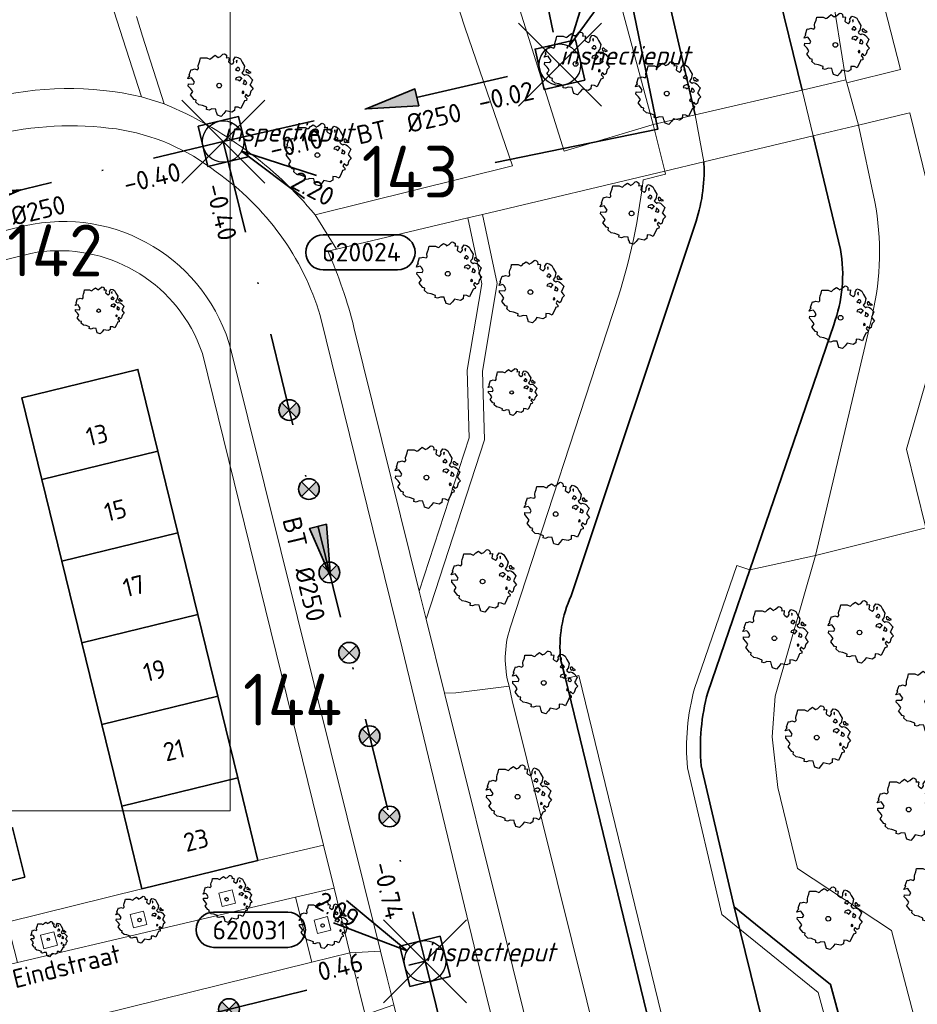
# Model space of a CAD drawing. Header units: metres. Extents: x 152391 to 157968, y 462336 to 467280.
# Tile 661 of 736: x 156930 to 156995, y 464597 to 464668. Entities that reach past the tile are written whole.
import ezdxf
from ezdxf.enums import TextEntityAlignment as Align

# ---------------------------------------------------------------- set-up
doc = ezdxf.new("R2010")
doc.units = ezdxf.units.M
doc.header["$LTSCALE"] = 0.75
doc.header["$PDMODE"] = 3
doc.header["$PDSIZE"] = 3
doc.linetypes.add('RI-VWA_BETON', pattern=[19, 9, -5, 0, -5])
doc.layers.get('0').update_dxf_attribs({"lineweight": 25})
doc.layers.get('defpoints').update_dxf_attribs({"lineweight": 25})
for name, color, linetype, lineweight in [('B-GV-GR-BOOM-S', 252, 'Continuous', 25), ('B-WE-GK-BESCHOEIING-G', 251, 'GK-BESCHOEIING', 35), ('B-WE-GR-BEPLANTING_CULTUUR_BOSPLANTSOEN-GV', 251, 'Continuous', 18), ('B-WE-GR-GROENVOORZIENING-GV', 251, 'Continuous', 18), ('B-WE-KW-KUNSTWERK_DEK-GV', 5, 'Continuous', 18), ('B-WE-OG-BEBOUWING-GV', 6, 'Continuous', 35), ('B-WE-OG-BEBOUWING-T18', 1, 'Continuous', 18), ('B-WE-OG-TERREIN_CULTUURSCHEIDING-GV', 251, 'Continuous', 18), ('B-WE-OG-TOPOGRAFIE-T18', 1, 'Continuous', 18), ('B-WE-OG-WATER_SLOOT-GV', 251, 'Continuous', 18), ('B-WE-VH-VERHARDING_ASFALT-GV', 251, 'Continuous', 18), ('B-WE-VH-VERHARDING_BETONSTRAATSTEEN-GV', 251, 'Continuous', 18), ('B-WE-VH-VERHARDING_FUNDERING_ZAND-GV', 251, 'Continuous', 18), ('B-WE-VH-VERHARDING_OPEN-GV', 251, 'Continuous', 18), ('B-WE-VH-VERHARDING_TEGEL-GV', 251, 'Continuous', 18), ('N-OI-RI-T50', 130, 'Continuous', 50), ('N-OI-RI-VWA_PUTNUMMER-S @ 0.75', 36, 'Continuous', 35), ('N-OI-RI-VWA_RIOOLPUT_INSPECTIEPUT-S', 36, 'Continuous', 35), ('N-OI-RI-VWA_STROOMRICHTING-S @ 0.75', 36, 'Continuous', 35), ('N-OI-RI-VWA_TRANSPORTLEIDING_BETON_250-G', 36, 'RI-VWA_BETON', 35), ('N-RO-KG-GRENS_WERK-G', 7, 'XX-WERKGRENS', 35)]:
    doc.layers.add(name, color=color, linetype=linetype, lineweight=lineweight)
doc.layers.add('inspectieput', color=7, linetype='Continuous', plot=False)
doc.layers.add('N-OI-RI-VRIJVERVAL_HULPSTUK-S', color=210, linetype='Continuous', lineweight=35, plot=False)
doc.layers.add('X-XX-AL-TEKENBLAD_HULPLIJN-G', color=7, linetype='Continuous', lineweight=18, plot=False)
doc.styles.add('NLCS-ISO', font='isocpeur.ttf')
doc.styles.add('NLCS-ISO-M750-T18', font='NLCS-ISO.ttf', dxfattribs={"height": 1.35})
doc.styles.add('NLCS-ISO-M750-T18_CURSIEF', font='NLCS-ISO.ttf', dxfattribs={"oblique": 15, "height": 1.35})
doc.styles.add('NLCS-ISO-M750-T50', font='NLCS-ISO.ttf', dxfattribs={"height": 3.75})
doc.linetypes.add('GK-BESCHOEIING', pattern='A,30,-5,[1,NLCS.SHX,S=1,R=0,X=0,Y=0],-5', length=40)
doc.linetypes.add('XX-WERKGRENS', pattern='A,0,[137,NLCS.SHX,S=0.1,R=0,X=-1.1,Y=-1.35],-6', length=6)

# ---------------------------------------------------------------- blocks, each defined once
blk = doc.blocks.new('*U32')
at = {"ltscale": 0.1}
blk.add_hatch(color=256, dxfattribs=at).paths.add_polyline_path([(2.5, 0), (-2.5, -0.833), (-2.5, 0.833)])
at = {"ltscale": 0.1, "flags": 128}
blk.add_lwpolyline([(2.5, 0), (-2.5, -0.833), (-2.5, 0.833)], close=True, dxfattribs=at)
at = {"ltscale": 0.1, "style": 'NLCS-ISO'}
for tag, p in [('BOBL', (-13.248, -3.24)), ('MAT', (-1, -3.74))]:
    blk.add_attdef(tag, text='', height=1.8, dxfattribs=at).set_placement(p, align=Align.BOTTOM_RIGHT)
for tag, p in [('BOBR', (12.302, -3.24)), ('DIA', (1, -3.74))]:
    blk.add_attdef(tag, text='', height=1.8, dxfattribs=at).set_placement(p, align=Align.BOTTOM_LEFT)
at = {"layer": 'defpoints', "ltscale": 0.1, "style": 'NLCS-ISO', "flags": 1}
blk.add_attdef('JVA', text='', height=1.8, dxfattribs=at).set_placement((0, -1), align=Align.TOP_CENTER)
blk = doc.blocks.new('*U57')
at = {"ltscale": 0.1}
blk.add_hatch(color=256, dxfattribs=at).paths.add_polyline_path([(2.5, 0), (-2.5, -0.833), (-2.5, 0.833)])
at = {"ltscale": 0.1, "flags": 128}
blk.add_lwpolyline([(2.5, 0), (-2.5, -0.833), (-2.5, 0.833)], close=True, dxfattribs=at)
at = {"ltscale": 0.1, "style": 'NLCS-ISO'}
for tag, p in [('BOBL', (-31.383, -3.24)), ('MAT', (-1, -3.74))]:
    blk.add_attdef(tag, text='', height=1.8, dxfattribs=at).set_placement(p, align=Align.BOTTOM_RIGHT)
for tag, p in [('BOBR', (30.437, -3.227)), ('DIA', (1, -3.74))]:
    blk.add_attdef(tag, text='', height=1.8, dxfattribs=at).set_placement(p, align=Align.BOTTOM_LEFT)
at = {"layer": 'defpoints', "ltscale": 0.1, "style": 'NLCS-ISO', "flags": 1}
blk.add_attdef('JVA', text='', height=1.8, dxfattribs=at).set_placement((0, -1), align=Align.TOP_CENTER)
blk = doc.blocks.new('B-SRI-PUT_VWA-SO')
at = {"flags": 128}
blk.add_lwpolyline([(-2, 2), (2, 2), (2, -2), (-2, -2)], close=True, dxfattribs=at)
at = {"lineweight": -3, "flags": 128}
blk.add_lwpolyline([(2, -2), (2, 2), (-2, 2), (-2, -2)], close=True, dxfattribs=at)
at = {"lineweight": -3}
blk.add_circle((0, 0), 2, dxfattribs=at)
blk = doc.blocks.new('*U316')
for q in [(-7.563, 5.883), (-8.828, 3.727)]:
    blk.add_line((-1.725, 1.012), q)
blk.add_lwpolyline([(-20.398, 4.733), (-13.24, 4.733, -1), (-13.24, 1.349), (-20.398, 1.349, -1)], format="xyb", close=True)
at = {"ltscale": 0.1, "style": 'NLCS-ISO'}
blk.add_attdef('PUTHGT', text='', height=1.8, rotation=329.61734, dxfattribs=at).set_placement((-10.31, 6.077), align=Align.MIDDLE_LEFT)
blk.add_attdef('PUTNR', text='', height=1.8, dxfattribs=at).set_placement((-16.921, 3.009), align=Align.MIDDLE_CENTER)
blk = doc.blocks.new('*U323')
for q in [(7.843, -5.505), (9, -3.289)]:
    blk.add_line((1.773, -0.926), q)
blk.add_lwpolyline([(16.81, -12.391), (9.652, -12.391, -1), (9.652, -9.007), (16.81, -9.007, -1)], format="xyb", close=True)
at = {"ltscale": 0.1, "style": 'NLCS-ISO'}
blk.add_attdef('PUTHGT', text='', height=1.8, rotation=332.43107, dxfattribs=at).set_placement((6.767, -3.564), align=Align.MIDDLE_LEFT)
blk.add_attdef('PUTNR', text='', height=1.8, dxfattribs=at).set_placement((13.333, -8.867), align=Align.MIDDLE_CENTER)
blk = doc.blocks.new('*U265')
for q in [(3.146, 9.051), (5.38, 7.929)]:
    blk.add_line((0.897, 1.787), q)
blk.add_lwpolyline([(6.994, 21.131), (-0.164, 21.131, 1), (-0.164, 17.747), (6.994, 17.747, 1)], format="xyb", close=True)
at = {"ltscale": 0.1, "style": 'NLCS-ISO'}
blk.add_attdef('PUTNR', text='', height=1.8, dxfattribs=at).set_placement((3.518, 19.407), align=Align.MIDDLE_CENTER)
blk.add_attdef('PUTHGT', text='', height=1.8, rotation=63.33797, dxfattribs=at).set_placement((3.407, 6.847), align=Align.MIDDLE_LEFT)
blk = doc.blocks.new('*U56')
at = {"ltscale": 0.1}
blk.add_hatch(color=256, dxfattribs=at).paths.add_polyline_path([(2.5, 0), (-2.5, -0.833), (-2.5, 0.833)])
at = {"ltscale": 0.1, "flags": 128}
blk.add_lwpolyline([(2.5, 0), (-2.5, -0.833), (-2.5, 0.833)], close=True, dxfattribs=at)
at = {"ltscale": 0.1, "style": 'NLCS-ISO'}
for tag, p in [('MAT', (-1, 0.5)), ('BOBL', (-29.73, 0))]:
    blk.add_attdef(tag, text='', height=1.8, dxfattribs=at).set_placement(p, align=Align.BOTTOM_RIGHT)
for tag, p in [('DIA', (1, 0.5)), ('BOBR', (28.784, -0.012))]:
    blk.add_attdef(tag, text='', height=1.8, dxfattribs=at).set_placement(p, align=Align.BOTTOM_LEFT)
at = {"layer": 'defpoints', "ltscale": 0.1, "style": 'NLCS-ISO', "flags": 1}
blk.add_attdef('JVA', text='', height=1.8, dxfattribs=at).set_placement((0, -1), align=Align.TOP_CENTER)
blk = doc.blocks.new('*U58')
at = {"ltscale": 0.1}
blk.add_hatch(color=256, dxfattribs=at).paths.add_polyline_path([(-2.5, 0), (2.5, -0.833), (2.5, 0.833)])
at = {"ltscale": 0.1, "flags": 128}
blk.add_lwpolyline([(-2.5, 0), (2.5, -0.833), (2.5, 0.833)], close=True, dxfattribs=at)
at = {"ltscale": 0.1, "style": 'NLCS-ISO'}
for tag, p in [('BOBL', (-7.32, -3.24)), ('MAT', (-1, -3.74))]:
    blk.add_attdef(tag, text='', height=1.8, dxfattribs=at).set_placement(p, align=Align.BOTTOM_RIGHT)
for tag, p in [('BOBR', (8.171, -3.249)), ('DIA', (1, -3.74))]:
    blk.add_attdef(tag, text='', height=1.8, dxfattribs=at).set_placement(p, align=Align.BOTTOM_LEFT)
at = {"layer": 'defpoints', "ltscale": 0.1, "style": 'NLCS-ISO', "flags": 1}
blk.add_attdef('JVA', text='', height=1.8, dxfattribs=at).set_placement((0, -1), align=Align.TOP_CENTER)
blk = doc.blocks.new('SRI-HULP')
h = blk.add_hatch(color=256)
h.dxf.hatch_style = 1
h.paths.add_polyline_path([(-0.707, 0.707, 0.198912), (-1, 0, 0.198912), (-0.707, -0.707), (0, 0)])
h = blk.add_hatch(color=256)
h.dxf.hatch_style = 1
h.paths.add_polyline_path([(1, 0, 0.198912), (0.707, 0.707), (0, 0), (0.707, -0.707, 0.198912)])
for p, q in [((-0.707, 0.707), (0.707, -0.707)), ((-0.707, -0.707), (0.707, 0.707))]:
    blk.add_line(p, q)
blk.add_circle((0, 0), 1)
blk = doc.blocks.new('ACMAP_ANN_TEMPLATE_type knoop')
at = {"layer": 'defpoints', "style": 'NLCS-ISO-M750-T18_CURSIEF', "oblique": 15}
blk.add_attdef('type_knoop', (0, 0), '', height=1.35, dxfattribs=at)
blk = doc.blocks.new('SGR-BOOM_21_30')
at = {"linetype": 'Continuous'}
for p, q in [((-1.051, 1.335), (-1.016, 1.499)), ((-1.016, 1.499), (-0.668, 1.499)), ((-0.668, 1.499), (-0.516, 1.433)), ((-0.516, 1.433), (-0.47, 1.45)), ((-0.47, 1.45), (-0.365, 1.548)), ((-0.365, 1.548), (-0.226, 1.647)), ((-0.226, 1.647), (-0.133, 1.581)), ((-0.133, 1.581), (-0.063, 1.515)), ((-0.063, 1.515), (0.065, 1.581)), ((0.065, 1.581), (0.205, 1.712)), ((0.205, 1.712), (0.263, 1.729)), ((0.263, 1.729), (0.333, 1.696)), ((0.333, 1.696), (0.391, 1.647)), ((0.402, 1.532), (0.379, 1.499)), ((0.379, 1.499), (0.53, 1.515)), ((0.391, 1.647), (0.402, 1.532)), ((0.542, 1.483), (0.507, 1.285)), ((0.53, 1.515), (0.542, 1.483)), ((0.786, 1.4), (0.891, 1.565)), ((0.891, 1.565), (1.019, 1.532)), ((1.019, 1.532), (1.158, 1.45)), ((1.158, 1.45), (1.251, 1.269)), ((-1.633, 0.579), (-1.528, 0.875)), ((-1.528, 0.875), (-1.458, 0.858)), ((-1.458, 0.858), (-1.342, 0.908)), ((-1.342, 0.908), (-1.179, 0.858)), ((-1.179, 0.858), (-1.121, 0.924)), ((-1.133, 1.088), (-1.109, 1.187)), ((-1.121, 0.924), (-1.133, 1.088)), ((-1.109, 1.187), (-1.051, 1.335)), ((0.507, 1.285), (0.565, 1.236)), ((0.565, 1.236), (0.693, 1.154)), ((0.693, 1.154), (0.751, 1.203)), ((0.751, 1.203), (0.798, 1.285)), ((0.798, 1.285), (0.786, 1.4)), ((0.937, 0.908), (0.891, 0.875)), ((0.891, 0.875), (0.926, 0.825)), ((0.972, 1.368), (0.926, 1.335)), ((0.926, 1.335), (0.949, 1.253)), ((0.926, 0.825), (0.984, 0.842)), ((0.972, 0.973), (0.937, 0.908)), ((0.949, 1.253), (0.961, 1.236)), ((0.961, 1.269), (0.972, 1.368)), ((1.03, 0.973), (0.972, 0.973)), ((0.984, 0.842), (1.03, 0.776)), ((1.077, 0.94), (1.03, 0.973)), ((1.03, 0.776), (1.077, 0.842)), ((1.124, 0.875), (1.077, 0.94)), ((1.077, 0.842), (1.124, 0.875)), ((1.321, 0.793), (1.228, 0.694)), ((1.251, 1.269), (1.379, 1.055)), ((1.379, 1.055), (1.321, 0.793)), ((1.472, 0.858), (1.438, 0.809)), ((1.438, 0.809), (1.461, 0.743)), ((1.461, 0.743), (1.531, 0.694)), ((1.542, 0.858), (1.472, 0.858)), ((1.531, 0.727), (1.635, 0.678)), ((1.531, 0.694), (1.542, 0.727)), ((1.624, 0.76), (1.542, 0.858)), ((1.728, 0.71), (1.624, 0.76)), ((-1.703, 0.365), (-1.656, 0.48)), ((-1.493, 0.415), (-1.703, 0.365)), ((-1.679, -0.029), (-1.668, 0.086)), ((-1.668, 0.086), (-1.389, 0.07)), ((-1.656, 0.48), (-1.598, 0.53)), ((-1.598, 0.53), (-1.633, 0.579)), ((-1.423, 0.333), (-1.493, 0.415)), ((-1.33, 0.185), (-1.423, 0.333)), ((-1.389, 0.07), (-1.33, 0.185)), ((0.926, 0.415), (0.891, 0.333)), ((0.891, 0.333), (1.03, 0.316)), ((1.054, 0.464), (0.926, 0.415)), ((1.03, 0.316), (1.112, 0.251)), ((1.112, 0.464), (1.054, 0.464)), ((1.217, 0.398), (1.112, 0.464)), ((1.112, 0.251), (1.205, 0.365)), ((1.205, 0.365), (1.24, 0.415)), ((1.228, 0.694), (1.275, 0.628)), ((1.275, 0.628), (1.379, 0.563)), ((1.344, 0.185), (1.31, 0.103)), ((1.434, 0.049), (1.31, 0.103)), ((1.356, 0.3), (1.344, 0.234)), ((1.344, 0.234), (1.344, 0.185)), ((1.426, 0.234), (1.356, 0.3)), ((1.379, 0.563), (1.438, 0.595)), ((1.472, 0.201), (1.426, 0.234)), ((1.434, 0.049), (1.507, 0.136)), ((1.438, 0.595), (1.565, 0.563)), ((1.507, 0.136), (1.472, 0.201)), ((1.565, 0.563), (1.635, 0.513)), ((1.635, 0.678), (1.728, 0.71)), ((1.635, 0.513), (1.81, 0.316)), ((1.717, 0.103), (1.67, 0.037)), ((1.67, 0.037), (1.763, -0.094)), ((1.81, 0.316), (1.717, 0.103)), ((-1.54, -0.177), (-1.679, -0.029)), ((-1.551, -0.505), (-1.493, -0.423)), ((-1.354, -0.752), (-1.551, -0.505)), ((-1.435, -0.324), (-1.54, -0.177)), ((-1.493, -0.423), (-1.435, -0.324)), ((1.286, -0.292), (1.24, -0.357)), ((1.24, -0.357), (1.251, -0.423)), ((1.263, -0.423), (1.333, -0.407)), ((1.333, -0.341), (1.286, -0.292)), ((1.333, -0.407), (1.333, -0.341)), ((1.461, -0.472), (1.391, -0.587)), ((1.391, -0.587), (1.426, -0.637)), ((1.426, -0.637), (1.496, -0.702)), ((1.577, -0.587), (1.461, -0.472)), ((1.496, -0.702), (1.484, -0.801)), ((1.658, -0.522), (1.577, -0.587)), ((1.682, -0.423), (1.658, -0.522)), ((1.717, -0.308), (1.682, -0.423)), ((1.845, -0.177), (1.717, -0.308)), ((1.763, -0.094), (1.845, -0.177)), ((-1.249, -0.784), (-1.354, -0.752)), ((-1.272, -0.899), (-1.249, -0.784)), ((-1.109, -1.047), (-1.272, -0.899)), ((-0.912, -1.08), (-1.109, -1.047)), ((-0.668, -1.179), (-0.912, -1.08)), ((-0.679, -1.294), (-0.668, -1.179)), ((-0.551, -1.326), (-0.679, -1.294)), ((-0.4, -1.261), (-0.551, -1.326)), ((-0.191, -1.277), (-0.4, -1.261)), ((-0.156, -1.425), (-0.191, -1.277)), ((0.356, -1.376), (0.251, -1.524)), ((0.682, -1.441), (0.356, -1.376)), ((0.833, -1.359), (0.682, -1.441)), ((0.844, -1.162), (0.833, -1.359)), ((1.03, -1.179), (0.844, -1.162)), ((1.182, -1.244), (1.03, -1.179)), ((1.286, -1.014), (1.182, -1.244)), ((1.356, -0.883), (1.286, -1.014)), ((1.368, -0.834), (1.356, -0.883)), ((1.484, -0.801), (1.368, -0.834)), ((-0.133, -1.491), (-0.156, -1.425)), ((-0.098, -1.606), (-0.133, -1.491)), ((0.112, -1.671), (-0.098, -1.606)), ((0.251, -1.524), (0.112, -1.671))]:
    blk.add_line(p, q, dxfattribs=at)
blk.add_circle((0, 0), 0.126, dxfattribs=at)
blk = doc.blocks.new('SGR-BOOM_31_50')
at = {"linetype": 'Continuous'}
for p, q in [((-0.487, 2.064), (-0.301, 2.196)), ((-0.301, 2.196), (-0.177, 2.108)), ((0.087, 2.108), (0.273, 2.283)), ((0.273, 2.283), (0.351, 2.305)), ((0.351, 2.305), (0.444, 2.261)), ((0.444, 2.261), (0.521, 2.196)), ((0.521, 2.196), (0.537, 2.042)), ((-1.51, 1.451), (-1.479, 1.582)), ((-1.495, 1.232), (-1.51, 1.451)), ((-1.479, 1.582), (-1.402, 1.78)), ((-1.402, 1.78), (-1.355, 1.999)), ((-1.355, 1.999), (-0.89, 1.999)), ((-0.89, 1.999), (-0.688, 1.911)), ((-0.688, 1.911), (-0.626, 1.933)), ((-0.626, 1.933), (-0.487, 2.064)), ((-0.177, 2.108), (-0.084, 2.02)), ((-0.084, 2.02), (0.087, 2.108)), ((0.537, 2.042), (0.506, 1.999)), ((0.506, 1.999), (0.707, 2.02)), ((0.723, 1.977), (0.676, 1.714)), ((0.676, 1.714), (0.754, 1.648)), ((0.707, 2.02), (0.723, 1.977)), ((0.754, 1.648), (0.924, 1.539)), ((0.924, 1.539), (1.002, 1.604)), ((1.002, 1.604), (1.064, 1.714)), ((1.048, 1.867), (1.188, 2.086)), ((1.064, 1.714), (1.048, 1.867)), ((1.188, 2.086), (1.358, 2.042)), ((1.296, 1.823), (1.234, 1.78)), ((1.234, 1.78), (1.265, 1.67)), ((1.265, 1.67), (1.281, 1.648)), ((1.281, 1.692), (1.296, 1.823)), ((1.358, 2.042), (1.545, 1.933)), ((1.545, 1.933), (1.669, 1.692)), ((1.669, 1.692), (1.839, 1.407)), ((-2.177, 0.772), (-2.038, 1.166)), ((-2.131, 0.706), (-2.177, 0.772)), ((-2.038, 1.166), (-1.944, 1.144)), ((-1.944, 1.144), (-1.789, 1.21)), ((-1.789, 1.21), (-1.572, 1.144)), ((-1.572, 1.144), (-1.495, 1.232)), ((1.25, 1.21), (1.188, 1.166)), ((1.188, 1.166), (1.234, 1.101)), ((1.234, 1.101), (1.312, 1.122)), ((1.296, 1.298), (1.25, 1.21)), ((1.374, 1.298), (1.296, 1.298)), ((1.312, 1.122), (1.374, 1.035)), ((1.436, 1.254), (1.374, 1.298)), ((1.374, 1.035), (1.436, 1.122)), ((1.498, 1.166), (1.436, 1.254)), ((1.436, 1.122), (1.498, 1.166)), ((1.762, 1.057), (1.638, 0.925)), ((1.638, 0.925), (1.7, 0.838)), ((1.7, 0.838), (1.839, 0.75)), ((1.839, 1.407), (1.762, 1.057)), ((1.839, 0.75), (1.917, 0.794)), ((1.963, 1.144), (1.917, 1.079)), ((1.917, 1.079), (1.948, 0.991)), ((1.917, 0.794), (2.087, 0.75)), ((1.948, 0.991), (2.041, 0.925)), ((2.056, 1.144), (1.963, 1.144)), ((2.041, 0.969), (2.18, 0.903)), ((2.041, 0.925), (2.056, 0.969)), ((2.165, 1.013), (2.056, 1.144)), ((2.087, 0.75), (2.18, 0.684)), ((2.304, 0.947), (2.165, 1.013)), ((2.18, 0.903), (2.304, 0.947)), ((-2.27, 0.487), (-2.208, 0.641)), ((-1.991, 0.553), (-2.27, 0.487)), ((-2.239, -0.038), (-2.224, 0.115)), ((-2.224, 0.115), (-1.851, 0.093)), ((-2.208, 0.641), (-2.131, 0.706)), ((-1.898, 0.444), (-1.991, 0.553)), ((-1.774, 0.246), (-1.898, 0.444)), ((-1.851, 0.093), (-1.774, 0.246)), ((1.234, 0.553), (1.188, 0.444)), ((1.188, 0.444), (1.374, 0.422)), ((1.405, 0.619), (1.234, 0.553)), ((1.374, 0.422), (1.483, 0.334)), ((1.483, 0.619), (1.405, 0.619)), ((1.622, 0.531), (1.483, 0.619)), ((1.483, 0.334), (1.607, 0.487)), ((1.607, 0.487), (1.653, 0.553)), ((1.793, 0.246), (1.746, 0.137)), ((1.911, 0.065), (1.746, 0.137)), ((1.808, 0.4), (1.793, 0.312)), ((1.793, 0.312), (1.793, 0.246)), ((1.901, 0.312), (1.808, 0.4)), ((1.963, 0.268), (1.901, 0.312)), ((1.911, 0.065), (2.01, 0.181)), ((2.01, 0.181), (1.963, 0.268)), ((2.18, 0.684), (2.413, 0.422)), ((2.289, 0.137), (2.227, 0.049)), ((2.227, 0.049), (2.351, -0.126)), ((2.413, 0.422), (2.289, 0.137)), ((-2.053, -0.235), (-2.239, -0.038)), ((-2.069, -0.673), (-1.991, -0.564)), ((-1.805, -1.002), (-2.069, -0.673)), ((-1.913, -0.433), (-2.053, -0.235)), ((-1.991, -0.564), (-1.913, -0.433)), ((1.715, -0.389), (1.653, -0.476)), ((1.653, -0.476), (1.669, -0.564)), ((1.684, -0.564), (1.777, -0.542)), ((1.777, -0.454), (1.715, -0.389)), ((1.777, -0.542), (1.777, -0.454)), ((1.948, -0.63), (1.855, -0.783)), ((2.103, -0.783), (1.948, -0.63)), ((2.211, -0.695), (2.103, -0.783)), ((2.242, -0.564), (2.211, -0.695)), ((2.289, -0.411), (2.242, -0.564)), ((2.459, -0.235), (2.289, -0.411)), ((2.351, -0.126), (2.459, -0.235)), ((-1.665, -1.046), (-1.805, -1.002)), ((-1.696, -1.199), (-1.665, -1.046)), ((-1.479, -1.396), (-1.696, -1.199)), ((-1.216, -1.44), (-1.479, -1.396)), ((1.715, -1.352), (1.576, -1.659)), ((1.808, -1.177), (1.715, -1.352)), ((1.824, -1.112), (1.808, -1.177)), ((1.979, -1.068), (1.824, -1.112)), ((1.855, -0.783), (1.901, -0.849)), ((1.901, -0.849), (1.994, -0.936)), ((1.994, -0.936), (1.979, -1.068)), ((-0.89, -1.571), (-1.216, -1.44)), ((-0.906, -1.725), (-0.89, -1.571)), ((-0.735, -1.769), (-0.906, -1.725)), ((-0.533, -1.681), (-0.735, -1.769)), ((-0.254, -1.703), (-0.533, -1.681)), ((-0.208, -1.9), (-0.254, -1.703)), ((-0.177, -1.988), (-0.208, -1.9)), ((-0.13, -2.141), (-0.177, -1.988)), ((0.335, -2.031), (0.149, -2.229)), ((0.475, -1.834), (0.335, -2.031)), ((0.909, -1.922), (0.475, -1.834)), ((1.11, -1.812), (0.909, -1.922)), ((1.126, -1.55), (1.11, -1.812)), ((1.374, -1.571), (1.126, -1.55)), ((1.576, -1.659), (1.374, -1.571)), ((0.149, -2.229), (-0.13, -2.141))]:
    blk.add_line(p, q, dxfattribs=at)
blk.add_circle((0, 0), 0.169, dxfattribs=at)
blk = doc.blocks.new('SGR-BOOM_0_20')
at = {"linetype": 'Continuous'}
for p, q in [((-0.85, 0.816), (-0.832, 0.89)), ((-0.841, 0.693), (-0.85, 0.816)), ((-0.832, 0.89), (-0.788, 1.001)), ((-0.788, 1.001), (-0.762, 1.124)), ((-0.762, 1.124), (-0.501, 1.124)), ((-0.501, 1.124), (-0.387, 1.075)), ((-0.387, 1.075), (-0.352, 1.087)), ((-0.352, 1.087), (-0.274, 1.161)), ((-0.274, 1.161), (-0.169, 1.235)), ((-0.169, 1.235), (-0.099, 1.186)), ((-0.099, 1.186), (-0.047, 1.137)), ((-0.047, 1.137), (0.049, 1.186)), ((0.049, 1.186), (0.154, 1.284)), ((0.154, 1.284), (0.197, 1.297)), ((0.197, 1.297), (0.25, 1.272)), ((0.25, 1.272), (0.293, 1.235)), ((0.302, 1.149), (0.284, 1.124)), ((0.284, 1.124), (0.398, 1.137)), ((0.293, 1.235), (0.302, 1.149)), ((0.407, 1.112), (0.38, 0.964)), ((0.38, 0.964), (0.424, 0.927)), ((0.398, 1.137), (0.407, 1.112)), ((0.424, 0.927), (0.52, 0.865)), ((0.52, 0.865), (0.564, 0.902)), ((0.564, 0.902), (0.598, 0.964)), ((0.59, 1.05), (0.668, 1.173)), ((0.598, 0.964), (0.59, 1.05)), ((0.668, 1.173), (0.764, 1.149)), ((0.729, 1.026), (0.694, 1.001)), ((0.694, 1.001), (0.712, 0.939)), ((0.729, 0.73), (0.703, 0.681)), ((0.712, 0.939), (0.721, 0.927)), ((0.721, 0.952), (0.729, 1.026)), ((0.773, 0.73), (0.729, 0.73)), ((0.764, 1.149), (0.869, 1.087)), ((0.808, 0.705), (0.773, 0.73)), ((0.869, 1.087), (0.939, 0.952)), ((0.939, 0.952), (1.035, 0.792)), ((1.035, 0.792), (0.991, 0.594)), ((-1.277, 0.274), (-1.242, 0.36)), ((-1.12, 0.311), (-1.277, 0.274)), ((-1.259, -0.022), (-1.251, 0.065)), ((-1.251, 0.065), (-1.041, 0.052)), ((-1.242, 0.36), (-1.198, 0.397)), ((-1.225, 0.434), (-1.146, 0.656)), ((-1.198, 0.397), (-1.225, 0.434)), ((-1.146, 0.656), (-1.094, 0.644)), ((-1.068, 0.249), (-1.12, 0.311)), ((-1.094, 0.644), (-1.007, 0.681)), ((-0.998, 0.139), (-1.068, 0.249)), ((-1.041, 0.052), (-0.998, 0.139)), ((-1.007, 0.681), (-0.884, 0.644)), ((-0.884, 0.644), (-0.841, 0.693)), ((0.703, 0.681), (0.668, 0.656)), ((0.668, 0.656), (0.694, 0.619)), ((0.694, 0.311), (0.668, 0.249)), ((0.668, 0.249), (0.773, 0.237)), ((0.694, 0.619), (0.738, 0.631)), ((0.79, 0.348), (0.694, 0.311)), ((0.738, 0.631), (0.773, 0.582)), ((0.773, 0.582), (0.808, 0.631)), ((0.773, 0.237), (0.834, 0.188)), ((0.834, 0.348), (0.79, 0.348)), ((0.843, 0.656), (0.808, 0.705)), ((0.808, 0.631), (0.843, 0.656)), ((0.912, 0.299), (0.834, 0.348)), ((0.834, 0.188), (0.904, 0.274)), ((0.904, 0.274), (0.93, 0.311)), ((0.991, 0.594), (0.921, 0.521)), ((0.921, 0.521), (0.956, 0.471)), ((0.956, 0.471), (1.035, 0.422)), ((1.008, 0.139), (0.982, 0.077)), ((1.075, 0.037), (0.982, 0.077)), ((1.017, 0.225), (1.008, 0.176)), ((1.008, 0.176), (1.008, 0.139)), ((1.069, 0.176), (1.017, 0.225)), ((1.035, 0.422), (1.078, 0.447)), ((1.104, 0.151), (1.069, 0.176)), ((1.075, 0.037), (1.13, 0.102)), ((1.104, 0.644), (1.078, 0.607)), ((1.078, 0.607), (1.096, 0.557)), ((1.078, 0.447), (1.174, 0.422)), ((1.096, 0.557), (1.148, 0.521)), ((1.157, 0.644), (1.104, 0.644)), ((1.13, 0.102), (1.104, 0.151)), ((1.148, 0.545), (1.226, 0.508)), ((1.148, 0.521), (1.157, 0.545)), ((1.218, 0.57), (1.157, 0.644)), ((1.174, 0.422), (1.226, 0.385)), ((1.296, 0.533), (1.218, 0.57)), ((1.226, 0.508), (1.296, 0.533)), ((1.226, 0.385), (1.357, 0.237)), ((1.287, 0.077), (1.253, 0.028)), ((1.253, 0.028), (1.322, -0.071)), ((1.357, 0.237), (1.287, 0.077)), ((-1.155, -0.132), (-1.259, -0.022)), ((-1.164, -0.379), (-1.12, -0.317)), ((-1.015, -0.564), (-1.164, -0.379)), ((-1.076, -0.243), (-1.155, -0.132)), ((-1.12, -0.317), (-1.076, -0.243)), ((-0.937, -0.588), (-1.015, -0.564)), ((-0.954, -0.675), (-0.937, -0.588)), ((-0.832, -0.785), (-0.954, -0.675)), ((0.965, -0.219), (0.93, -0.268)), ((0.93, -0.268), (0.939, -0.317)), ((0.947, -0.317), (1, -0.305)), ((1, -0.256), (0.965, -0.219)), ((1.017, -0.662), (0.965, -0.761)), ((1, -0.305), (1, -0.256)), ((1.026, -0.625), (1.017, -0.662)), ((1.113, -0.601), (1.026, -0.625)), ((1.096, -0.354), (1.043, -0.44)), ((1.043, -0.44), (1.069, -0.477)), ((1.069, -0.477), (1.122, -0.527)), ((1.183, -0.44), (1.096, -0.354)), ((1.122, -0.527), (1.113, -0.601)), ((1.244, -0.391), (1.183, -0.44)), ((1.261, -0.317), (1.244, -0.391)), ((1.287, -0.231), (1.261, -0.317)), ((1.383, -0.132), (1.287, -0.231)), ((1.322, -0.071), (1.383, -0.132)), ((-0.684, -0.81), (-0.832, -0.785)), ((-0.501, -0.884), (-0.684, -0.81)), ((-0.509, -0.97), (-0.501, -0.884)), ((-0.413, -0.995), (-0.509, -0.97)), ((-0.3, -0.946), (-0.413, -0.995)), ((-0.143, -0.958), (-0.3, -0.946)), ((-0.117, -1.069), (-0.143, -0.958)), ((-0.099, -1.118), (-0.117, -1.069)), ((-0.073, -1.204), (-0.099, -1.118)), ((0.084, -1.254), (-0.073, -1.204)), ((0.188, -1.143), (0.084, -1.254)), ((0.267, -1.032), (0.188, -1.143)), ((0.511, -1.081), (0.267, -1.032)), ((0.625, -1.019), (0.511, -1.081)), ((0.633, -0.872), (0.625, -1.019)), ((0.773, -0.884), (0.633, -0.872)), ((0.886, -0.933), (0.773, -0.884)), ((0.965, -0.761), (0.886, -0.933))]:
    blk.add_line(p, q, dxfattribs=at)
blk.add_circle((0, 0), 0.0948, dxfattribs=at)

msp = doc.modelspace()

# ---------------------------------------------------------------- linework, layer by layer
at = {"layer": 'B-WE-GK-BESCHOEIING-G'}
for points in [[(156978.603, 464660.95), (156972.643, 464686.746), (156958.376, 464744.229), (156957.111, 464749.064), (156947.62, 464787.674)], [(156981.503, 464682.51), (156986.352, 464662.746)], [(156989.128, 464651.214), (156987.149, 464659.434)], [(156979.242, 464657.433), (156979.239, 464657.558)], [(156969.642, 464626.158), (156978.579, 464652.98)], [(156988.633, 464645.764), (156982.557, 464628.028)], [(156982.557, 464628.028), (156979.52, 464619.162)], [(156969.216, 464620.161), (156968.872, 464621.569)], [(156984.769, 464556.256), (156969.216, 464620.161)], [(156979.039, 464613.857), (156981.425, 464603.664), (156982.968, 464602.397), (156988.393, 464598.022), (156993.987, 464577.467), (156989.921, 464569.062)], [(156989.921, 464569.062), (156987.431, 464579.267), (156981.425, 464603.664)]]:
    msp.add_lwpolyline(points, dxfattribs=at)
for points in [[(156978.579, 464652.98, 0.095872), (156979.242, 464657.433)], [(156988.633, 464645.764, 0.131574), (156989.128, 464651.214)], [(156969.642, 464626.158, 0.136836), (156968.872, 464621.569)], [(156979.52, 464619.162, 0.087667), (156979.039, 464613.857)]]:
    msp.add_lwpolyline(points, format="xyb", dxfattribs=at)
at = {"layer": 'B-WE-GR-BEPLANTING_CULTUUR_BOSPLANTSOEN-GV'}
for points in [[(156962.859, 464678.337), (156969.134, 464658.327), (156975.181, 464660.131), (156975.567, 464660.246), (156969.174, 464684.011)], [(156991.437, 464646.517), (156987.314, 464629.078), (156995.288, 464631.064), (156993.908, 464636.755), (156997.244, 464648.417), (156994.144, 464661.102), (156993.931, 464661.051)], [(156993.931, 464661.051), (156990.419, 464660.209), (156991.613, 464654.656)], [(156974.838, 464656.245), (156976.468, 464656.655), (156976.412, 464656.877), (156963.227, 464653.744), (156964.283, 464648.752), (156963.213, 464642.396), (156963.371, 464637.433), (156959.146, 464624.471), (156960.476, 464619.109), (156961.284, 464619.125), (156965.137, 464619.628)], [(156953.913, 464645.563), (156958.645, 464626.487), (156962.265, 464637.591), (156962.11, 464642.471), (156963.164, 464648.729), (156962.157, 464653.49), (156952.647, 464651.231)], [(156952.647, 464651.231), (156952.02, 464651.082)], [(156965.215, 464623.836), (156972.63, 464646.503)]]:
    msp.add_lwpolyline(points, dxfattribs=at)
for points in [[(156972.63, 464646.503, 0.055182), (156974.838, 464656.245)], [(156991.613, 464654.656, -0.102237), (156991.437, 464646.517)], [(156952.02, 464651.082, -0.047586), (156953.913, 464645.563)], [(156965.137, 464619.628, -0.146364), (156965.215, 464623.836)]]:
    msp.add_lwpolyline(points, format="xyb", dxfattribs=at)
at = {"layer": 'B-WE-GR-GROENVOORZIENING-GV'}
for points in [[(156945.101, 464604.893), (156944.132, 464604.648), (156944.377, 464603.678), (156945.347, 464603.924)], [(156937.713, 464603.096), (156937.959, 464602.126), (156938.928, 464602.372), (156938.683, 464603.341)], [(156952.246, 464601.972), (156952.001, 464602.942), (156951.031, 464602.696), (156951.277, 464601.727)], [(156932.21, 464601.84), (156931.24, 464601.594), (156931.486, 464600.625), (156932.455, 464600.871)]]:
    msp.add_lwpolyline(points, close=True, dxfattribs=at)
at = {"layer": 'B-WE-KW-KUNSTWERK_DEK-GV'}
msp.add_lwpolyline([(156990.419, 464660.209), (156989.574, 464663.259), (156989.513, 464663.479), (156986.352, 464662.746), (156978.603, 464660.95), (156975.567, 464660.246), (156976.412, 464656.877), (156979.236, 464657.557), (156987.149, 464659.434)], close=True, dxfattribs=at)
at = {"layer": 'B-WE-OG-BEBOUWING-GV'}
for points in [[(156939.726, 464636.626), (156938.282, 464642.537), (156929.891, 464640.487), (156931.336, 464634.576)], [(156939.726, 464636.626), (156931.336, 464634.576), (156932.78, 464628.665), (156941.171, 464630.715)], [(156941.171, 464630.715), (156932.78, 464628.665), (156934.225, 464622.754), (156942.615, 464624.804)], [(156944.06, 464618.893), (156942.615, 464624.804), (156934.225, 464622.754), (156935.67, 464616.843)], [(156944.06, 464618.893), (156935.67, 464616.843), (156937.114, 464610.932), (156945.504, 464612.983)], [(156938.573, 464604.963), (156946.963, 464607.013), (156945.504, 464612.983), (156937.114, 464610.932)], [(156927.26, 464608.891), (156928.14, 464605.32), (156930.092, 464605.801), (156929.211, 464609.372)]]:
    msp.add_lwpolyline(points, close=True, dxfattribs=at)
at = {"layer": 'B-WE-OG-TERREIN_CULTUURSCHEIDING-GV'}
for points in [[(156989.541, 464679.571), (156985.802, 464694.195), (156976.752, 464730.411), (156974.57, 464729.88), (156979.985, 464708.021), (156986.967, 464679.372), (156989.513, 464663.479), (156989.574, 464663.259), (156993.466, 464664.222)], [(157012.85, 464559.076), (157012.506, 464560.483), (157000, 464611.64), (156995.288, 464631.064), (156987.314, 464629.078), (156984.385, 464618.904), (156984.18, 464615.951), (156984.589, 464612.298), (156986.002, 464606.43), (156992.815, 464601.93), (156999.213, 464577.54), (156995.111, 464568.657), (156998.282, 464555.396), (157000, 464555.798), (157012.905, 464558.85)], [(156982.018, 464551.412), (156980.086, 464559.234), (156972.951, 464588.129), (156965.36, 464618.571), (156965.137, 464619.628), (156961.284, 464619.125), (156960.476, 464619.109), (156965.021, 464600.822), (156977.453, 464550.352)]]:
    msp.add_lwpolyline(points, close=True, dxfattribs=at)
at = {"layer": 'B-WE-OG-WATER_SLOOT-GV'}
for points in [[(156945.294, 464800.869), (156947.412, 464792.546), (156948.591, 464787.913), (156958.087, 464749.282), (156959.357, 464744.429), (156964.288, 464724.446), (156969.716, 464702.734), (156973.601, 464687.038), (156972.63, 464686.798), (156972.643, 464686.746), (156978.603, 464660.95), (156979.236, 464657.557), (156979.242, 464657.433)], [(156989.128, 464651.214), (156987.149, 464659.434), (156986.352, 464662.746), (156981.538, 464682.368), (156980.532, 464682.272), (156979.224, 464687.606), (156970.416, 464723.313), (156955.921, 464782.223)], [(156981.538, 464682.368), (156986.352, 464662.746), (156989.513, 464663.479), (156986.967, 464679.372)], [(156991.613, 464654.656), (156990.419, 464660.209), (156987.149, 464659.434), (156989.128, 464651.214)], [(156979.242, 464657.433), (156979.236, 464657.557), (156976.412, 464656.877), (156976.468, 464656.655), (156974.838, 464656.245)], [(156969.642, 464626.158), (156978.579, 464652.98)], [(156978.579, 464652.98), (156969.642, 464626.158)], [(156972.63, 464646.503), (156965.215, 464623.836)], [(156988.633, 464645.764), (156982.557, 464628.028), (156987.314, 464629.078), (156991.437, 464646.517)], [(156978.563, 464619.456), (156981.611, 464628.352), (156982.557, 464628.028), (156988.633, 464645.764)], [(156993.579, 464555.008), (156993.596, 464554.861), (156993.658, 464554.313), (156998.282, 464555.396), (156995.111, 464568.657), (156999.213, 464577.54), (156992.815, 464601.93), (156986.002, 464606.43), (156984.589, 464612.298), (156984.18, 464615.951), (156984.385, 464618.904), (156987.314, 464629.078), (156982.557, 464628.028), (156979.52, 464619.162)], [(156979.52, 464619.162), (156982.557, 464628.028), (156981.611, 464628.352), (156978.563, 464619.456)], [(156984.769, 464556.256), (156969.216, 464620.161), (156968.872, 464621.569)], [(156968.872, 464621.569), (156969.216, 464620.161), (156970.187, 464620.398), (156977.119, 464592.009), (156986.438, 464553.517), (156992.247, 464554.834), (156988.863, 464569.171), (156992.924, 464577.565), (156987.513, 464597.447), (156982.336, 464601.622), (156980.528, 464603.106), (156978.049, 464613.7)], [(156965.137, 464619.628), (156965.36, 464618.571), (156972.951, 464588.129), (156980.086, 464559.234), (156982.018, 464551.412), (156985.4, 464552.198), (156985.234, 464552.895), (156985.199, 464553.041), (156984.448, 464556.179), (156984.769, 464556.256)], [(156978.049, 464613.7), (156980.528, 464603.106), (156982.336, 464601.622), (156987.513, 464597.447), (156992.924, 464577.565), (156988.863, 464569.171), (156992.247, 464554.834)], [(156979.039, 464613.857), (156981.425, 464603.664), (156982.968, 464602.397), (156988.393, 464598.022), (156993.987, 464577.467), (156989.921, 464569.062), (156992.48, 464558.16), (156992.776, 464558.195), (156993.579, 464555.008)], [(156992.247, 464554.834), (156993.223, 464555.055), (156992.48, 464558.16), (156989.921, 464569.062), (156993.987, 464577.467), (156988.393, 464598.022), (156982.968, 464602.397), (156981.425, 464603.664), (156979.039, 464613.857)]]:
    msp.add_lwpolyline(points, dxfattribs=at)
for points in [[(156978.603, 464660.95), (156972.643, 464686.746), (156972.63, 464686.798), (156958.376, 464744.229), (156957.111, 464749.064), (156947.62, 464787.674), (156943.465, 464786.41), (156952.856, 464748.693), (156963.752, 464705.757), (156969.174, 464684.011), (156975.567, 464660.246)], [(156986.352, 464662.746), (156987.149, 464659.434), (156990.419, 464660.209), (156989.574, 464663.259), (156989.513, 464663.479)], [(156975.567, 464660.246), (156976.412, 464656.877), (156979.236, 464657.557), (156978.603, 464660.95)], [(156969.216, 464620.161), (156984.769, 464556.256), (156985.481, 464553.3), (156986.438, 464553.517), (156977.119, 464592.009), (156970.187, 464620.398)]]:
    msp.add_lwpolyline(points, close=True, dxfattribs=at)
for points in [[(156978.579, 464652.98, 0.095872), (156979.242, 464657.433)], [(156979.242, 464657.433, -0.095872), (156978.579, 464652.98)], [(156974.838, 464656.245, -0.055182), (156972.63, 464646.503)], [(156991.437, 464646.517, 0.102237), (156991.613, 464654.656)], [(156989.128, 464651.214, -0.131574), (156988.633, 464645.764)], [(156988.633, 464645.764, 0.131574), (156989.128, 464651.214)], [(156968.872, 464621.569, -0.136836), (156969.642, 464626.158)], [(156969.642, 464626.158, 0.136836), (156968.872, 464621.569)], [(156965.215, 464623.836, 0.146364), (156965.137, 464619.628)], [(156978.563, 464619.456, 0.088955), (156978.049, 464613.7)], [(156978.049, 464613.7, -0.088955), (156978.563, 464619.456)], [(156979.52, 464619.162, 0.087667), (156979.039, 464613.857)], [(156979.039, 464613.857, -0.087667), (156979.52, 464619.162)]]:
    msp.add_lwpolyline(points, format="xyb", dxfattribs=at)
at = {"layer": 'B-WE-VH-VERHARDING_ASFALT-GV'}
for points in [[(156936.726, 464659.928, 0.093664), (156927.768, 464659.489)], [(156943.936, 464656.829, 0.131059), (156936.726, 464659.928)], [(156951.475, 464646.425, 0.169259), (156943.936, 464656.829)], [(156930.08, 464652.912, -0.40561), (156945.037, 464643.875)]]:
    msp.add_lwpolyline(points, format="xyb", dxfattribs=at)
for points in [[(156927.768, 464659.489), (156919.467, 464657.414), (156910.13, 464655.139), (156901.661, 464653.124), (156901.556, 464653.097), (156881.399, 464648.128), (156883.058, 464641.4), (156885.831, 464642.084), (156889.833, 464643.063), (156911.774, 464648.432), (156930.08, 464652.912)], [(156975.602, 464548.367), (156975.241, 464549.838), (156962.785, 464600.116), (156957.411, 464622.36), (156951.475, 464646.425)], [(156945.037, 464643.875), (156955.842, 464600.444), (156956.325, 464598.503), (156956.808, 464596.559), (156968.69, 464548.036)]]:
    msp.add_lwpolyline(points, dxfattribs=at)
at = {"layer": 'B-WE-VH-VERHARDING_BETONSTRAATSTEEN-GV'}
for points in [[(156946.963, 464607.013), (156938.573, 464604.963), (156928.832, 464602.547), (156929.566, 464599.613), (156949.679, 464604.356), (156952.473, 464604.992), (156951.705, 464608.124)], [(156945.101, 464604.893), (156945.347, 464603.924), (156944.377, 464603.678), (156944.132, 464604.648)], [(156953.619, 464600.322), (156952.473, 464604.992), (156949.679, 464604.356), (156950.867, 464599.643)], [(156913.493, 464590.416), (156950.867, 464599.643), (156949.679, 464604.356), (156929.566, 464599.613), (156912.221, 464595.522)], [(156937.713, 464603.096), (156938.683, 464603.341), (156938.928, 464602.372), (156937.959, 464602.126)], [(156952.246, 464601.972), (156951.277, 464601.727), (156951.031, 464602.696), (156952.001, 464602.942)], [(156932.21, 464601.84), (156932.455, 464600.871), (156931.486, 464600.625), (156931.24, 464601.594)], [(156954.722, 464595.828), (156953.619, 464600.322), (156950.867, 464599.643), (156913.493, 464590.416), (156914.584, 464586.036)]]:
    msp.add_lwpolyline(points, close=True, dxfattribs=at)
at = {"layer": 'B-WE-VH-VERHARDING_FUNDERING_ZAND-GV'}
msp.add_lwpolyline([(156963.227, 464653.744), (156962.157, 464653.49), (156963.164, 464648.729), (156962.11, 464642.471), (156962.265, 464637.591), (156958.645, 464626.487), (156959.146, 464624.471), (156963.371, 464637.433), (156963.213, 464642.396), (156964.283, 464648.752)], close=True, dxfattribs=at)
at = {"layer": 'B-WE-VH-VERHARDING_OPEN-GV'}
msp.add_lwpolyline([(156976.412, 464656.877), (156979.236, 464657.557), (156987.149, 464659.434), (156990.419, 464660.209), (156989.574, 464663.259), (156989.513, 464663.479), (156986.352, 464662.746), (156978.603, 464660.95), (156975.567, 464660.246)], close=True, dxfattribs=at)
at = {"layer": 'B-WE-VH-VERHARDING_TEGEL-GV'}
for points in [[(157000, 464736.06), (156976.752, 464730.411), (156985.802, 464694.195), (156989.541, 464679.571), (156993.466, 464664.222), (156989.574, 464663.259), (156990.419, 464660.209), (156993.931, 464661.051), (156994.144, 464661.102), (156997.244, 464648.417), (156993.908, 464636.755), (156995.288, 464631.064)], [(156959.929, 464673.443), (156961.955, 464667.232), (156965.39, 464657.261), (156951.103, 464653.728), (156952.647, 464651.231), (156962.157, 464653.49), (156963.227, 464653.744), (156976.412, 464656.877), (156975.567, 464660.246), (156975.181, 464660.131), (156969.134, 464658.327), (156962.859, 464678.337)], [(156935.426, 464671.955), (156938.54, 464662.266), (156940.179, 464661.742), (156938.622, 464666.652), (156938.172, 464668.07)], [(156940.179, 464661.742), (156938.54, 464662.266)], [(156952.02, 464651.082), (156952.647, 464651.231), (156951.103, 464653.728)], [(156930.08, 464652.912), (156911.774, 464648.432), (156889.833, 464643.063), (156890.665, 464640.6), (156891.108, 464638.81), (156892.86, 464639.167), (156898.691, 464640.577), (156907.065, 464642.615), (156912.854, 464644.016), (156917.093, 464645.038), (156918.371, 464645.347), (156917.784, 464647.796), (156930.529, 464650.927)], [(156951.475, 464646.425), (156957.411, 464622.36), (156962.785, 464600.116), (156975.241, 464549.838), (156977.453, 464550.352), (156965.021, 464600.822), (156960.476, 464619.109), (156959.146, 464624.471), (156958.645, 464626.487), (156953.913, 464645.563)], [(156942.57, 464644.647), (156942.949, 464643.682), (156951.705, 464608.124), (156952.473, 464604.992), (156953.619, 464600.322), (156955.842, 464600.444), (156945.037, 464643.875)]]:
    msp.add_lwpolyline(points, dxfattribs=at)
for points in [[(156938.54, 464662.266, 0.117293), (156927.38, 464662.123)], [(156951.103, 464653.728, 0.120612), (156940.179, 464661.742)], [(156927.768, 464659.489, -0.093664), (156936.726, 464659.928)], [(156936.726, 464659.928, -0.131059), (156943.936, 464656.829)], [(156943.936, 464656.829, -0.169259), (156951.475, 464646.425)], [(156945.037, 464643.875, 0.40561), (156930.08, 464652.912)], [(156930.529, 464650.927, -0.348825), (156942.57, 464644.647)], [(156953.913, 464645.563, 0.047586), (156952.02, 464651.082)]]:
    msp.add_lwpolyline(points, format="xyb", dxfattribs=at)
msp.add_lwpolyline([(156956.325, 464598.503), (156955.842, 464600.444), (156953.619, 464600.322), (156954.722, 464595.828), (156956.808, 464596.559)], close=True, dxfattribs=at)
at = {"layer": 'inspectieput'}
for p in [(156968.82, 464664.58), (156944.46, 464659.02), (156959.06, 464599.71)]:
    msp.add_point(p, dxfattribs=at)
at = {"layer": 'N-OI-RI-VWA_TRANSPORTLEIDING_BETON_250-G'}
for p, q in [((156958.35, 464715.72), (156968.82, 464664.58)), ((156944.46, 464659.02), (156968.82, 464664.58)), ((156911.51, 464651.14), (156944.46, 464659.02)), ((156944.46, 464659.02), (156959.06, 464599.71)), ((156902.14, 464585.77), (156959.06, 464599.71)), ((156959.06, 464599.71), (156971.92, 464548.41))]:
    msp.add_line(p, q, dxfattribs=at)
at = {"layer": 'N-RO-KG-GRENS_WERK-G', "ltscale": 0.5, "flags": 128}
msp.add_lwpolyline([(156964.145, 464657.498), (156964.145, 464657.498), (156975.902, 464659.905), (156973.495, 464671.662)], dxfattribs=at)
at = {"layer": 'X-XX-AL-TEKENBLAD_HULPLIJN-G', "flags": 128}
msp.add_lwpolyline([(157094.967, 465213.858), (156664.467, 465213.858), (156664.467, 464610.608), (156944.967, 464610.608), (156944.967, 464698.559), (157094.967, 464698.559)], close=True, dxfattribs=at)

# ---------------------------------------------------------------- block references
at = {"layer": 'B-GV-GR-BOOM-S', "transparency": 33554559}
for name, p in [('SGR-BOOM_31_50', (156988.757, 464666.011)), ('SGR-BOOM_31_50', (156969.952, 464664.639)), ('SGR-BOOM_31_50', (156944.164, 464663.069)), ('SGR-BOOM_31_50', (156976.555, 464662.493)), ('SGR-BOOM_31_50', (156951.267, 464658.037)), ('SGR-BOOM_31_50', (156974.002, 464653.817)), ('SGR-BOOM_31_50', (156960.708, 464649.453)), ('SGR-BOOM_31_50', (156966.684, 464648.125)), ('SGR-BOOM_21_30', (156935.443, 464646.782)), ('SGR-BOOM_31_50', (156989.129, 464646.269)), ('SGR-BOOM_21_30', (156965.33, 464640.869)), ('SGR-BOOM_31_50', (156959.163, 464634.71)), ('SGR-BOOM_31_50', (156968.514, 464632.067)), ('SGR-BOOM_31_50', (156963.229, 464627.189)), ('SGR-BOOM_31_50', (156990.5, 464623.5)), ('SGR-BOOM_31_50', (156984.337, 464623.079)), ('SGR-BOOM_31_50', (156967.648, 464619.856)), ('SGR-BOOM_31_50', (156995.4, 464618.5)), ('SGR-BOOM_31_50', (156987.4, 464615.9)), ('SGR-BOOM_31_50', (156965.754, 464611.612)), ('SGR-BOOM_31_50', (156994.058, 464610.686)), ('SGR-BOOM_31_50', (156995.979, 464604.415)), ('SGR-BOOM_21_30', (156944.7, 464604.2)), ('SGR-BOOM_31_50', (156988.235, 464602.79)), ('SGR-BOOM_21_30', (156938.4, 464602.7)), ('SGR-BOOM_21_30', (156951.647, 464602.3)), ('SGR-BOOM_0_20', (156931.8, 464601.3))]:
    msp.add_blockref(name, p, dxfattribs=at)
at = {"layer": 'defpoints'}
for p in [(156968.82, 464664.58), (156944.46, 464659.02), (156959.06, 464599.71)]:
    msp.add_blockref('ACMAP_ANN_TEMPLATE_type knoop', p, dxfattribs=at).add_auto_attribs({'type_knoop': 'inspectieput'})
at = {"layer": 'N-OI-RI-VRIJVERVAL_HULPSTUK-S', "xscale": 0.75, "yscale": 0.75, "zscale": 0.75}
for p in [(156949.234, 464639.594), (156950.656, 464633.875), (156952.141, 464627.844), (156953.562, 464622.031), (156955.047, 464616), (156956.484, 464610.188), (156944.875, 464596.25)]:
    msp.add_blockref('SRI-HULP', p, dxfattribs=at)
at = {"layer": 'N-OI-RI-VWA_PUTNUMMER-S @ 0.75', "xscale": 0.75, "yscale": 0.75, "zscale": 0.75}
for name, p, values in [('*U265', (156968.82, 464664.58), {'PUTNR': '620025', 'PUTHGT': '2.45'}), ('*U316', (156959.06, 464599.71), {'PUTNR': '620031', 'PUTHGT': '2.09'})]:
    msp.add_blockref(name, p, dxfattribs=at).add_auto_attribs(values)
at = {"layer": 'N-OI-RI-VWA_PUTNUMMER-S @ 0.75'}
ref = msp.add_blockref('*U323', (156944.46, 464659.02), dxfattribs=dict(at, xscale=0.75, yscale=0.75, zscale=0.75))
ref.add_attrib('PUTNR', '620024', dxfattribs={"layer": '0', "ltscale": 0.1, "height": 1.35, "style": 'NLCS-ISO'}).set_placement((156954.46, 464651.02), align=Align.MIDDLE_CENTER)
ref.add_attrib('PUTHGT', '2.20', dxfattribs={"layer": '0', "ltscale": 0.1, "height": 1.35, "rotation": 332.43107, "style": 'NLCS-ISO'}).set_placement((156949.535, 464656.347), align=Align.MIDDLE_LEFT)
at = {"layer": 'N-OI-RI-VWA_RIOOLPUT_INSPECTIEPUT-S', "xscale": 0.75, "yscale": 0.75, "zscale": 0.75}
for p, rotation in [((156968.82, 464664.58), 192.8571181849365), ((156944.46, 464659.02), 193.4496877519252), ((156959.06, 464599.71), 284.0730287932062)]:
    msp.add_blockref('B-SRI-PUT_VWA-SO', p, dxfattribs=dict(at, rotation=rotation))
at = {"layer": 'N-OI-RI-VWA_STROOMRICHTING-S @ 0.75', "xscale": 0.75, "yscale": 0.75, "zscale": 0.75}
for name, p, rotation, values in [('*U58', (156956.64, 464661.8), 12.85711818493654, {'MAT': 'BT', 'DIA': '%%c250', 'BOBL': '-0.10', 'BOBR': '-0.02'}), ('*U32', (156927.985, 464655.08), 13.44968775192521, {'MAT': 'BT', 'DIA': '%%c250', 'BOBL': '-0.36', 'BOBR': '-0.40'}), ('*U57', (156951.76, 464629.365), 283.8292114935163, {'MAT': 'BT', 'DIA': '%%c250', 'BOBL': '-0.40', 'BOBR': '-0.74'}), ('*U56', (156930.6, 464592.74), 13.7611727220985, {'MAT': 'BT', 'DIA': '%%c250', 'BOBL': '0.49', 'BOBR': '0.46'})]:
    msp.add_blockref(name, p, dxfattribs=dict(at, rotation=rotation)).add_auto_attribs(values)

# ---------------------------------------------------------------- texts
at = {"layer": 'B-WE-OG-BEBOUWING-T18', "style": 'NLCS-ISO-M750-T18'}
for s, p in [('13', (156935.323, 464637.793)), ('15', (156936.656, 464632.34)), ('17', (156937.994, 464626.866)), ('19', (156939.489, 464620.748)), ('21', (156940.896, 464614.989)), ('23', (156942.487, 464608.477))]:
    msp.add_text(s, height=1.35, rotation=13.7, dxfattribs=at).set_placement(p, align=Align.MIDDLE)
at = {"layer": 'B-WE-OG-TOPOGRAFIE-T18', "style": 'NLCS-ISO-M750-T18'}
msp.add_text("Van 't Eindstraat", height=1.35, rotation=13.9, dxfattribs=at).set_placement((156930.336, 464598.81), align=Align.MIDDLE)
at = {"layer": 'N-OI-RI-T50', "style": 'NLCS-ISO-M750-T50'}
for s, p in [('143', (156954.479, 464654.965)), ('142', (156928.816, 464649.266)), ('144', (156945.89, 464616.764))]:
    msp.add_text(s, height=3.75, dxfattribs=at).set_placement(p)

doc.saveas('drawing.dxf')
